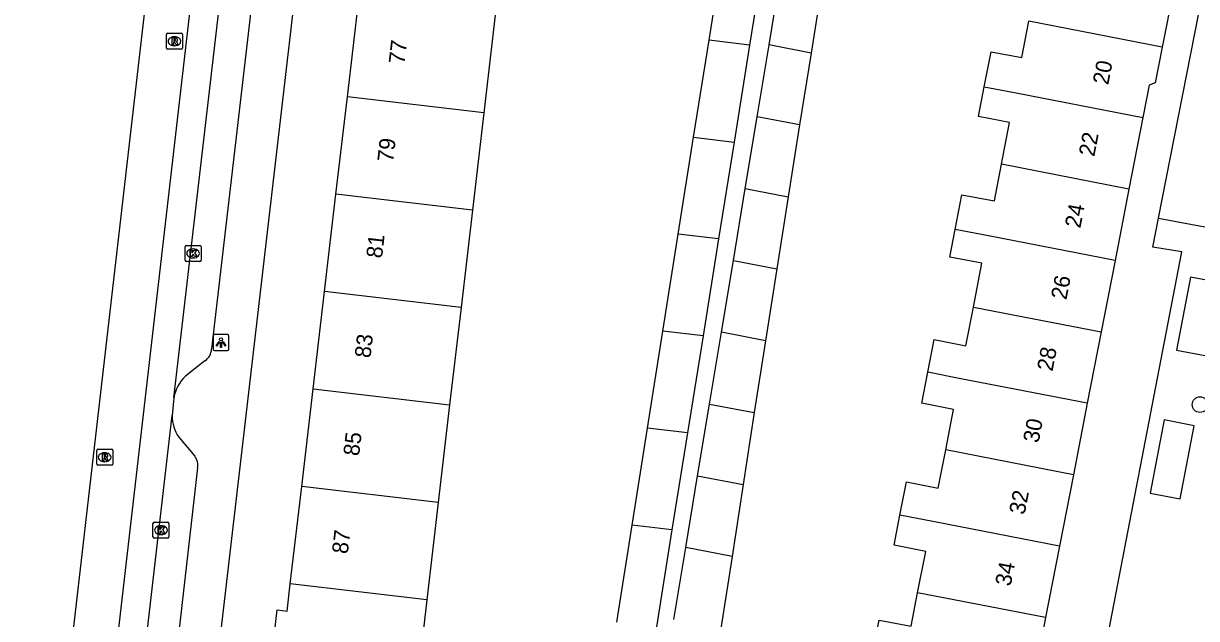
# Model space of a CAD drawing. Extents: x 162250 to 162654, y 380744 to 381605.
# Drawn here: x 162303.5 to 162376.9, y 381254.7 to 381292 of the extents above; entities that cross this region are included whole.
import ezdxf

# ---------------------------------------------------------------- set-up
doc = ezdxf.new("R2010")
doc.units = 0
for name, color, linetype in [('IMGEO_Boom', 7, 'Continuous'), ('IMGEO_Kolk', 7, 'Continuous'), ('IMGEO_Lichtpunt', 7, 'Continuous'), ('IMGEO_Pand', 7, 'Continuous'), ('IMGEO_Pand_nummerreeks', 7, 'Continuous'), ('IMGEO_Parkeervlak_open', 7, 'Continuous'), ('IMGEO_Rijbaan_lokaal_gesloten', 7, 'Continuous'), ('IMGEO_Rioolput', 7, 'Continuous'), ('IMGEO_Voetpad_open', 7, 'Continuous'), ('IMGEO_Woonerf_open', 7, 'Continuous')]:
    doc.layers.add(name, color=color, linetype=linetype)

msp = doc.modelspace()

# ---------------------------------------------------------------- linework, layer by layer
at = {"layer": 'IMGEO_Boom'}
msp.add_circle((162377.162, 381268.078), 0.489, dxfattribs=at)
at = {"layer": 'IMGEO_Kolk'}
for p, q in [((162313.593, 381277.123), (162313.593, 381277.975)), ((162313.668, 381278.049), (162314.52, 381278.049)), ((162314.081, 381277.829), (162314.106, 381277.829)), ((162314.594, 381277.975), (162314.594, 381277.123)), ((162314.104, 381277.269), (162314.079, 381277.269)), ((162314.52, 381277.049), (162313.668, 381277.049)), ((162311.58, 381259.788), (162311.58, 381260.64)), ((162311.655, 381260.714), (162312.507, 381260.714)), ((162312.068, 381260.494), (162312.093, 381260.494)), ((162312.581, 381260.64), (162312.581, 381259.788)), ((162312.507, 381259.714), (162311.655, 381259.714)), ((162312.091, 381259.934), (162312.066, 381259.934))]:
    msp.add_line(p, q, dxfattribs=at)
for points in [[(162313.593, 381277.123), (162313.593, 381277.975)], [(162313.668, 381278.049), (162314.52, 381278.049)], [(162314.594, 381277.975), (162314.594, 381277.123)], [(162313.914, 381277.749), (162314.037, 381277.749), (162314.037, 381277.598), (162314.167, 381277.749), (162314.331, 381277.749), (162314.185, 381277.598), (162314.338, 381277.349), (162314.186, 381277.349), (162314.101, 381277.513), (162314.037, 381277.446), (162314.037, 381277.349), (162313.914, 381277.349), (162313.914, 381277.749)], [(162314.52, 381277.049), (162313.668, 381277.049)], [(162311.58, 381259.788), (162311.58, 381260.64)], [(162311.655, 381260.714), (162312.507, 381260.714)], [(162311.901, 381260.414), (162312.024, 381260.414), (162312.024, 381260.263), (162312.154, 381260.414), (162312.318, 381260.414), (162312.172, 381260.263), (162312.325, 381260.014), (162312.173, 381260.014), (162312.088, 381260.178), (162312.024, 381260.111), (162312.024, 381260.014), (162311.901, 381260.014), (162311.901, 381260.414)], [(162312.581, 381260.64), (162312.581, 381259.788)], [(162312.507, 381259.714), (162311.655, 381259.714)]]:
    msp.add_lwpolyline(points, dxfattribs=at)
for centre, start, end in [((162313.67, 381277.973), 91.55205, 178.44795), ((162313.67, 381277.973), 91.55205, 178.44795), ((162314.518, 381277.973), 1.55205, 88.44795), ((162314.518, 381277.973), 1.55205, 88.44795), ((162313.67, 381277.125), 181.55205, 268.44795), ((162313.67, 381277.125), 181.55205, 268.44795), ((162314.518, 381277.125), 271.55205, 358.44795), ((162314.518, 381277.125), 271.55205, 358.44795), ((162311.657, 381260.638), 91.55205, 178.44795), ((162311.657, 381260.638), 91.55205, 178.44795), ((162312.505, 381260.638), 1.55205, 88.44795), ((162312.505, 381260.638), 1.55205, 88.44795), ((162311.657, 381259.79), 181.55205, 268.44795), ((162311.657, 381259.79), 181.55205, 268.44795), ((162312.505, 381259.79), 271.55205, 358.44795), ((162312.505, 381259.79), 271.55205, 358.44795)]:
    msp.add_arc(centre, 0.0765, start, end, dxfattribs=at)
for centre, major_axis, ratio, start_param, end_param in [((162314.08, 381277.549), (-0.387, 0.002), 0.722429, 4.712389, 7.853982), ((162314.105, 381277.549), (-0.39, 0.002), 0.717154, 1.570796, 4.712389), ((162312.067, 381260.214), (-0.387, 0.002), 0.722429, 4.712389, 7.853982), ((162312.092, 381260.214), (-0.39, 0.002), 0.717154, 1.570796, 4.712389)]:
    msp.add_ellipse(centre, major_axis=major_axis, ratio=ratio, start_param=start_param, end_param=end_param, dxfattribs=at)
at = {"layer": 'IMGEO_Lichtpunt'}
for p, q in [((162315.343, 381272.367), (162315.343, 381271.56)), ((162315.343, 381272.367), (162315.343, 381271.56)), ((162316.245, 381272.462), (162315.437, 381272.462)), ((162316.245, 381272.462), (162315.437, 381272.462)), ((162316.339, 381271.56), (162316.339, 381272.367)), ((162316.339, 381271.56), (162316.339, 381272.367)), ((162315.437, 381271.466), (162316.245, 381271.466)), ((162315.437, 381271.466), (162316.245, 381271.466))]:
    msp.add_line(p, q, dxfattribs=at)
for points in [[(162315.717, 381272.031), (162315.756, 381272.003), (162315.568, 381271.741), (162315.53, 381271.768), (162315.717, 381272.031)], [(162315.819, 381271.983), (162315.866, 381271.983), (162315.866, 381271.661), (162315.819, 381271.661), (162315.819, 381271.983)], [(162315.929, 381272.003), (162315.967, 381272.03), (162316.154, 381271.768), (162316.115, 381271.74), (162315.929, 381272.003)]]:
    msp.add_lwpolyline(points, dxfattribs=at)
msp.add_circle((162315.842, 381272.165), 0.0994, dxfattribs=at)
for centre, start, end in [((162315.437, 381272.367), 90, 180), ((162315.437, 381272.367), 90, 180), ((162316.245, 381272.367), 0, 90), ((162316.245, 381272.367), 0, 90), ((162315.437, 381271.56), 180, 270), ((162315.437, 381271.56), 180, 270), ((162316.245, 381271.56), 270, 0), ((162316.245, 381271.56), 270, 360)]:
    msp.add_arc(centre, 0.0946, start, end, dxfattribs=at)
at = {"layer": 'IMGEO_Pand'}
for points in [[(162346.409, 381290.901), (162347.372, 381296.977)], [(162349.928, 381296.677), (162348.954, 381290.602)], [(162350.17, 381290.611), (162350.915, 381295.113)], [(162375.352, 381295.122), (162375.223, 381294.461), (162375.494, 381294.059), (162374.796, 381290.468)], [(162353.525, 381294.605), (162352.798, 381290.101)], [(162323.76, 381287.37), (162324.476, 381293.474)], [(162333.016, 381292.472), (162332.302, 381286.368)], [(162363.646, 381287.992), (162364.073, 381290.188), (162365.998, 381289.814), (162366.441, 381292.093)], [(162374.796, 381290.468), (162366.441, 381292.093)], [(162345.447, 381284.826), (162346.409, 381290.901)], [(162348.954, 381290.602), (162346.409, 381290.901)], [(162348.954, 381290.602), (162347.981, 381284.529)], [(162349.424, 381286.114), (162350.17, 381290.611)], [(162352.798, 381290.101), (162350.17, 381290.611)], [(162374.796, 381290.468), (162374.36, 381288.227), (162373.981, 381288.097), (162373.585, 381286.06)], [(162352.798, 381290.101), (162352.071, 381285.599)], [(162323.044, 381281.267), (162323.76, 381287.37)], [(162332.302, 381286.368), (162323.76, 381287.37)], [(162364.728, 381283.138), (162365.237, 381285.754), (162363.284, 381286.134), (162363.646, 381287.992)], [(162363.646, 381287.992), (162365.652, 381287.602), (162373.585, 381286.06)], [(162332.302, 381286.368), (162331.589, 381280.265)], [(162348.679, 381281.616), (162349.424, 381286.114)], [(162352.071, 381285.599), (162349.424, 381286.114)], [(162373.585, 381286.06), (162372.714, 381281.585)], [(162352.071, 381285.599), (162351.361, 381281.095)], [(162344.485, 381278.753), (162345.447, 381284.826)], [(162345.447, 381284.826), (162347.981, 381284.529)], [(162347.981, 381284.529), (162347.008, 381278.457)], [(162361.831, 381279.058), (162362.254, 381281.23), (162364.281, 381280.836), (162364.728, 381283.138)], [(162372.714, 381281.585), (162364.728, 381283.138)], [(162347.933, 381277.115), (162348.679, 381281.616)], [(162348.679, 381281.616), (162351.361, 381281.095)], [(162372.714, 381281.585), (162371.844, 381277.11)], [(162322.328, 381275.164), (162323.044, 381281.267)], [(162331.589, 381280.265), (162323.044, 381281.267)], [(162351.361, 381281.095), (162350.65, 381276.586)], [(162331.589, 381280.265), (162330.876, 381274.162)], [(162343.523, 381272.68), (162344.485, 381278.753)], [(162347.008, 381278.457), (162344.485, 381278.753)], [(162362.974, 381274.191), (162363.507, 381276.932), (162361.494, 381277.324), (162361.831, 381279.058)], [(162371.844, 381277.11), (162363.912, 381278.653), (162361.831, 381279.058)], [(162347.008, 381278.457), (162346.035, 381272.385)], [(162347.188, 381272.617), (162347.933, 381277.115)], [(162347.933, 381277.115), (162350.65, 381276.586)], [(162371.844, 381277.11), (162370.974, 381272.636)], [(162350.65, 381276.586), (162349.94, 381272.082)], [(162321.612, 381269.061), (162322.328, 381275.164)], [(162330.876, 381274.162), (162322.328, 381275.164)], [(162330.876, 381274.162), (162330.162, 381268.057)], [(162360.113, 381270.104), (162360.512, 381272.159), (162362.504, 381271.771), (162362.974, 381274.191)], [(162362.974, 381274.191), (162370.974, 381272.636)], [(162342.56, 381266.601), (162343.523, 381272.68)], [(162346.035, 381272.385), (162343.523, 381272.68)], [(162346.035, 381272.385), (162345.061, 381266.307)], [(162346.443, 381268.118), (162347.188, 381272.617)], [(162349.94, 381272.082), (162347.188, 381272.617)], [(162349.94, 381272.082), (162349.23, 381267.577)], [(162370.974, 381272.636), (162370.103, 381268.161)], [(162361.233, 381265.242), (162361.727, 381267.784), (162359.737, 381268.171), (162360.113, 381270.104)], [(162370.103, 381268.161), (162362.172, 381269.704), (162360.113, 381270.104)], [(162320.896, 381262.957), (162321.612, 381269.061)], [(162321.612, 381269.061), (162330.162, 381268.057)], [(162330.162, 381268.057), (162329.448, 381261.954)], [(162345.698, 381263.622), (162346.443, 381268.118)], [(162346.443, 381268.118), (162349.23, 381267.577)], [(162349.23, 381267.577), (162348.543, 381263.068)], [(162370.103, 381268.161), (162369.233, 381263.687)], [(162341.598, 381260.529), (162342.56, 381266.601)], [(162345.061, 381266.307), (162342.56, 381266.601)], [(162345.061, 381266.307), (162344.088, 381260.237)], [(162358.366, 381261.157), (162358.771, 381263.236), (162360.767, 381262.848), (162361.233, 381265.242)], [(162369.233, 381263.687), (162361.233, 381265.242)], [(162344.953, 381259.124), (162345.698, 381263.622)], [(162345.698, 381263.622), (162348.543, 381263.068)], [(162369.233, 381263.687), (162368.363, 381259.212)], [(162320.18, 381256.854), (162320.896, 381262.957)], [(162329.448, 381261.954), (162320.896, 381262.957)], [(162348.543, 381263.068), (162347.856, 381258.559)], [(162329.448, 381261.954), (162328.735, 381255.851)], [(162359.477, 381256.297), (162359.98, 381258.884), (162357.999, 381259.269), (162358.366, 381261.157)], [(162368.363, 381259.212), (162360.432, 381260.755), (162358.366, 381261.157)], [(162340.636, 381254.456), (162341.598, 381260.529)], [(162344.088, 381260.237), (162341.598, 381260.529)], [(162344.088, 381260.237), (162343.115, 381254.165)], [(162344.207, 381254.621), (162344.953, 381259.124)], [(162347.856, 381258.559), (162344.953, 381259.124)], [(162368.363, 381259.212), (162367.492, 381254.737)], [(162347.856, 381258.559), (162347.146, 381254.05)], [(162318.85, 381250.823), (162319.362, 381255.221), (162319.98, 381255.148), (162320.18, 381256.854)], [(162328.735, 381255.851), (162320.18, 381256.854)], [(162328.735, 381255.851), (162328.437, 381253.303), (162336.318, 381252.382), (162335.943, 381249.173), (162328.062, 381250.094), (162328.051, 381250), (162328.021, 381249.747)], [(162356.605, 381252.211), (162357.067, 381254.584), (162359.068, 381254.194), (162359.477, 381256.297)], [(162367.492, 381254.737), (162359.477, 381256.297)], [(162367.492, 381254.737), (162366.622, 381250.263)]]:
    msp.add_lwpolyline(points, dxfattribs=at)
at = {"layer": 'IMGEO_Parkeervlak_open'}
for points in [[(162374.566, 381279.763), (162377.336, 381293.904), (162379.089, 381293.49)], [(162374.566, 381279.763), (162379.145, 381278.899), (162381.779, 381292.855), (162379.089, 381293.49)], [(162378.46, 381275.713), (162376.572, 381276.072), (162375.699, 381271.489), (162377.587, 381271.129), (162378.46, 381275.713)], [(162376.799, 381266.757), (162374.91, 381267.117), (162374.037, 381262.534), (162375.926, 381262.174), (162376.799, 381266.757)]]:
    msp.add_lwpolyline(points, dxfattribs=at)
at = {"layer": 'IMGEO_Rijbaan_lokaal_gesloten'}
for points in [[(162303.468, 381226.833), (162318.873, 381360.48)], [(162306.264, 381226.555), (162321.674, 381360.143)], [(162312.897, 381268.512), (162318.256, 381314.678)], [(162312.897, 381268.512), (162312.784, 381267.394)], [(162308.157, 381227.247), (162312.784, 381267.394)]]:
    msp.add_lwpolyline(points, dxfattribs=at)
at = {"layer": 'IMGEO_Rioolput'}
for p, q in [((162312.425, 381290.414), (162312.425, 381291.266)), ((162312.5, 381291.34), (162313.352, 381291.34)), ((162312.913, 381291.12), (162312.938, 381291.12)), ((162313.426, 381291.266), (162313.426, 381290.414)), ((162313.352, 381290.34), (162312.5, 381290.34)), ((162312.936, 381290.56), (162312.911, 381290.56)), ((162308.056, 381264.358), (162308.056, 381265.21)), ((162308.131, 381265.284), (162308.983, 381265.284)), ((162308.544, 381265.064), (162308.569, 381265.064)), ((162309.057, 381265.21), (162309.057, 381264.358)), ((162308.983, 381264.284), (162308.131, 381264.284)), ((162308.567, 381264.504), (162308.542, 381264.504))]:
    msp.add_line(p, q, dxfattribs=at)
for points in [[(162312.425, 381290.414), (162312.425, 381291.266)], [(162312.5, 381291.34), (162313.352, 381291.34)], [(162313.426, 381291.266), (162313.426, 381290.414)], [(162313.352, 381290.34), (162312.5, 381290.34)], [(162313.014, 381291.038), (162312.762, 381291.04), (162312.762, 381290.64)], [(162312.762, 381290.64), (162312.886, 381290.64), (162312.886, 381290.802), (162312.897, 381290.802)], [(162312.94, 381290.959), (162312.886, 381290.959), (162312.886, 381290.878)], [(162312.886, 381290.878), (162312.938, 381290.878)], [(162312.944, 381290.773), (162313.015, 381290.64), (162313.155, 381290.64), (162313.09, 381290.766)], [(162308.056, 381264.358), (162308.056, 381265.21)], [(162308.131, 381265.284), (162308.983, 381265.284)], [(162308.645, 381264.982), (162308.393, 381264.984), (162308.393, 381264.584)], [(162308.393, 381264.584), (162308.517, 381264.584), (162308.517, 381264.746), (162308.528, 381264.746)], [(162308.571, 381264.903), (162308.517, 381264.903), (162308.517, 381264.822)], [(162308.517, 381264.822), (162308.569, 381264.822)], [(162308.575, 381264.717), (162308.646, 381264.584), (162308.786, 381264.584), (162308.721, 381264.71)], [(162309.057, 381265.21), (162309.057, 381264.358)], [(162308.983, 381264.284), (162308.131, 381264.284)]]:
    msp.add_lwpolyline(points, dxfattribs=at)
for centre, radius, start, end in [((162312.502, 381291.264), 0.0765, 91.55205, 178.44795), ((162312.502, 381291.264), 0.0765, 91.55205, 178.44795), ((162313.35, 381291.264), 0.0765, 1.55205, 88.44795), ((162313.35, 381291.264), 0.0765, 1.55205, 88.44795), ((162312.502, 381290.416), 0.0765, 181.55205, 268.44795), ((162312.502, 381290.416), 0.0765, 181.55205, 268.44795), ((162312.896, 381290.749), 0.0533, 26.02933, 88.69889), ((162312.922, 381291.067), 0.19, 274.7715, 282.96867), ((162312.946, 381290.863), 0.0964, 77.00612, 93.18647), ((162312.96, 381290.92), 0.0378, 276.66336, 79.67722), ((162313.013, 381290.928), 0.109, 350.36119, 89.41601), ((162313.011, 381290.928), 0.112, 277.58423, 350.98172), ((162312.995, 381290.713), 0.108, 29.51342, 73.79051), ((162313.35, 381290.416), 0.0765, 271.55205, 358.44795), ((162313.35, 381290.416), 0.0765, 271.55205, 358.44795), ((162308.133, 381265.208), 0.0765, 91.55205, 178.44795), ((162308.133, 381265.208), 0.0765, 91.55205, 178.44795), ((162308.527, 381264.693), 0.0533, 26.02933, 88.69889), ((162308.553, 381265.011), 0.19, 274.7715, 282.96867), ((162308.577, 381264.807), 0.0964, 77.00612, 93.18647), ((162308.591, 381264.864), 0.0378, 276.66336, 79.67722), ((162308.644, 381264.872), 0.109, 350.36119, 89.41601), ((162308.642, 381264.872), 0.112, 277.58423, 350.98172), ((162308.626, 381264.657), 0.108, 29.51342, 73.79051), ((162308.981, 381265.208), 0.0765, 1.55205, 88.44795), ((162308.981, 381265.208), 0.0765, 1.55205, 88.44795), ((162308.133, 381264.36), 0.0765, 181.55205, 268.44795), ((162308.133, 381264.36), 0.0765, 181.55205, 268.44795), ((162308.981, 381264.36), 0.0765, 271.55205, 358.44795), ((162308.981, 381264.36), 0.0765, 271.55205, 358.44795)]:
    msp.add_arc(centre, radius, start, end, dxfattribs=at)
for centre, major_axis, ratio, start_param, end_param in [((162312.912, 381290.84), (-0.387, 0.002), 0.722429, 4.712389, 7.853982), ((162312.937, 381290.84), (-0.39, 0.002), 0.717154, 1.570796, 4.712389), ((162308.543, 381264.784), (-0.387, 0.002), 0.722429, 4.712389, 7.853982), ((162308.568, 381264.784), (-0.39, 0.002), 0.717154, 1.570796, 4.712389)]:
    msp.add_ellipse(centre, major_axis=major_axis, ratio=ratio, start_param=start_param, end_param=end_param, dxfattribs=at)
at = {"layer": 'IMGEO_Voetpad_open'}
for points in [[(162328.382, 381362.452), (162327.527, 381354.554), (162326.13, 381342.433), (162314.082, 381238.883)], [(162319.853, 381311.241), (162315.246, 381271.568)], [(162314.836, 381270.821), (162313.616, 381269.852)], [(162313.202, 381266.034), (162314.2, 381264.844)], [(162314.376, 381264.117), (162310.526, 381230.348)]]:
    msp.add_lwpolyline(points, dxfattribs=at)
for centre, radius, start, end in [((162314.329, 381271.585), 0.917, 303.56361, 358.91496), ((162315.212, 381268.133), 2.346, 132.87457, 170.69234), ((162315.021, 381267.337), 2.238, 178.54847, 215.62146), ((162313.457, 381264.279), 0.933, 349.98357, 37.23433)]:
    msp.add_arc(centre, radius, start, end, dxfattribs=at)
at = {"layer": 'IMGEO_Woonerf_open'}
msp.add_lwpolyline([(162367.737, 381234.584), (162370.707, 381250), (162376.034, 381277.653), (162374.209, 381277.94), (162374.566, 381279.763)], dxfattribs=at)

# ---------------------------------------------------------------- texts
at = {"layer": 'IMGEO_Pand_nummerreeks'}
for s, rotation, p in [('77', 83.39496, (162327.331, 381289.375)), ('20', 78.9881, (162371.412, 381288.066)), ('79', 83.39496, (162326.62, 381283.238)), ('22', 78.9881, (162370.538, 381283.574)), ('24', 78.9881, (162369.666, 381279.092)), ('81', 83.39496, (162325.923, 381277.215)), ('26', 78.9881, (162368.793, 381274.606)), ('83', 83.39496, (162325.199, 381270.965)), ('28', 78.9881, (162367.92, 381270.123)), ('30', 78.9881, (162367.047, 381265.637)), ('85', 83.39496, (162324.488, 381264.828)), ('32', 78.9881, (162366.173, 381261.145)), ('87', 83.39496, (162323.778, 381258.692)), ('34', 78.9881, (162365.301, 381256.662))]:
    msp.add_text(s, height=1, rotation=rotation, dxfattribs=at).set_placement(p)

doc.saveas('drawing.dxf')
